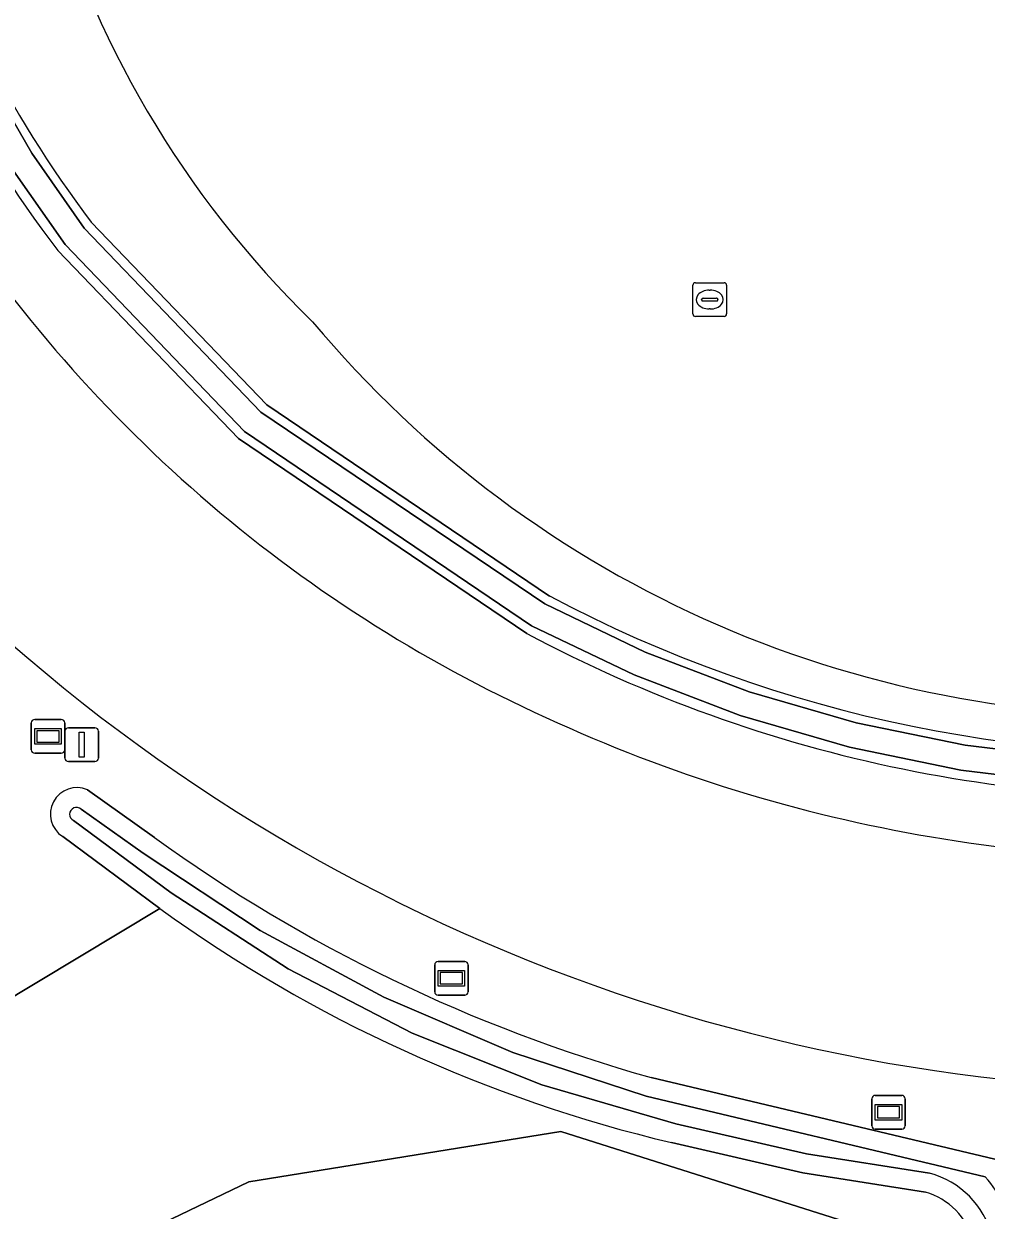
# Model space of a CAD drawing. Extents: x 155018 to 156648, y 383979 to 385733.
# Drawn here: x 155618.41 to 155646.96, y 384089.23 to 384124.42 of the extents above; entities that cross this region are included whole.
import ezdxf

# ---------------------------------------------------------------- set-up
doc = ezdxf.new("R2010")
doc.units = 0
for name, color, linetype in [('IMGEO_Groenvoorziening', 7, 'Continuous'), ('IMGEO_Kolk', 7, 'Continuous'), ('IMGEO_Lichtmast', 7, 'Continuous'), ('IMGEO_Oever', 7, 'Continuous'), ('IMGEO_Rijbaan_regionaal_gesloten', 7, 'Continuous'), ('IMGEO_Verkeersbord', 7, 'Continuous'), ('IMGEO_Waterloop', 7, 'Continuous')]:
    doc.layers.add(name, color=color, linetype=linetype)

msp = doc.modelspace()

# ---------------------------------------------------------------- linework, layer by layer
at = {"layer": 'IMGEO_Groenvoorziening'}
for points in [[(155620.409, 384118.541), (155625.619, 384113.117), (155634.003, 384107.449)], [(155633.332, 384106.333), (155624.777, 384112.117), (155619.421, 384117.693)], [(155612.28, 384107.473), (155612.701, 384104.901), (155614.188, 384104.369), (155615.083, 384099.559), (155615.275, 384099.602), (155616.406, 384094.557), (155622.44, 384098.182), (155619.561, 384100.316)], [(155620.297, 384101.7), (155622.283, 384100.288)], [(155622.44, 384098.182), (155616.406, 384094.557), (155616.902, 384092.343), (155618.127, 384088.554), (155618.643, 384087.035), (155619.012, 384087.16), (155625.081, 384090.074), (155634.339, 384091.569), (155642.761, 384088.895), (155645.661, 384087.392), (155634.416, 384084.545), (155621.86, 384079.427), (155621.429, 384079.2), (155619.842, 384078.364), (155615.495, 384076.075), (155614.427, 384075.513)], [(155637.015, 384093.169), (155647.212, 384090.743)], [(155645.661, 384087.392), (155642.761, 384088.895), (155634.339, 384091.569), (155625.081, 384090.074), (155619.012, 384087.16), (155618.643, 384087.035), (155618.711, 384086.834), (155618.96, 384086.047)], [(155645.157, 384089.767), (155641.519, 384090.337), (155637.622, 384091.238)]]:
    msp.add_lwpolyline(points, dxfattribs=at)
for centre, radius, start, end in [((155647.564, 384136.805), 29.567, 164.6226, 225.8666), ((155647.564, 384136.805), 29.567, 164.6226, 225.8666), ((155645.502, 384137.722), 32.884, 173.4425, 217.5222), ((155645.51, 384137.723), 31.591, 173.4592, 217.3879), ((155651.238, 384142.151), 42.047, 212.3336, 245.6465), ((155651.948, 384136.439), 32.535, 219.866, 273.2155), ((155651.948, 384136.439), 32.535, 219.866, 273.2155), ((155653.35, 384146.49), 53.704, 226.5183, 274.2501), ((155652.789, 384142.9), 40.121, 242.0799, 274.8555), ((155652.788, 384142.899), 41.42, 241.9843, 274.8881), ((155652.867, 384144.863), 45.191, 245.1824, 275.623), ((155619.983, 384100.979), 0.786, 66.4804, 237.5122), ((155649.524, 384137.858), 46.407, 234.055, 254.3622), ((155647.527, 384132.963), 42.884, 234.1972, 256.6456), ((155644.591, 384087.787), 2.06, 316.429, 74.0413)]:
    msp.add_arc(centre, radius, start, end, dxfattribs=at)
at = {"layer": 'IMGEO_Kolk'}
for p, q in [((155638.256, 384115.815), (155638.256, 384116.667)), ((155638.331, 384116.741), (155639.183, 384116.741)), ((155639.257, 384116.667), (155639.257, 384115.815)), ((155638.515, 384116.235), (155638.515, 384116.247)), ((155638.558, 384116.284), (155638.956, 384116.284)), ((155638.744, 384116.521), (155638.769, 384116.521)), ((155638.999, 384116.247), (155638.999, 384116.235)), ((155638.953, 384116.198), (155638.555, 384116.198)), ((155638.767, 384115.961), (155638.742, 384115.961)), ((155639.183, 384115.741), (155638.331, 384115.741))]:
    msp.add_line(p, q, dxfattribs=at)
for points in [[(155638.256, 384115.815), (155638.256, 384116.667)], [(155638.331, 384116.741), (155639.183, 384116.741)], [(155639.257, 384116.667), (155639.257, 384115.815)], [(155639.183, 384115.741), (155638.331, 384115.741)]]:
    msp.add_lwpolyline(points, dxfattribs=at)
for centre, radius, start, end in [((155638.333, 384116.665), 0.0765, 91.552, 178.448), ((155638.333, 384116.665), 0.0765, 91.552, 178.448), ((155639.181, 384116.665), 0.0765, 1.552, 88.448), ((155639.181, 384116.665), 0.0765, 1.552, 88.448), ((155638.555, 384116.244), 0.0403, 85.8775, 175.7526), ((155638.96, 384116.246), 0.0386, 1.7309, 96.639), ((155638.552, 384116.234), 0.0366, 178.938, 274.7102), ((155638.956, 384116.241), 0.043, 264.8664, 352.4533), ((155638.333, 384115.817), 0.0765, 181.552, 268.448), ((155638.333, 384115.817), 0.0765, 181.552, 268.448), ((155639.181, 384115.817), 0.0765, 271.552, 358.448), ((155639.181, 384115.817), 0.0765, 271.552, 358.448)]:
    msp.add_arc(centre, radius, start, end, dxfattribs=at)
for centre, major_axis, ratio, start_param, end_param in [((155638.743, 384116.241), (-0.387, 0.002), 0.722429, 4.712389, 7.853982), ((155638.768, 384116.241), (-0.39, 0.002), 0.717154, 1.570796, 4.712389)]:
    msp.add_ellipse(centre, major_axis=major_axis, ratio=ratio, start_param=start_param, end_param=end_param, dxfattribs=at)
at = {"layer": 'IMGEO_Lichtmast'}
for p, q in [((155619.629, 384102.64), (155619.629, 384103.44)), ((155619.629, 384103.44), (155619.629, 384102.64)), ((155619.729, 384103.54), (155620.519, 384103.54)), ((155620.519, 384103.54), (155619.729, 384103.54)), ((155620.619, 384103.44), (155620.619, 384102.64)), ((155620.619, 384102.64), (155620.619, 384103.44)), ((155620.519, 384102.54), (155619.729, 384102.54)), ((155619.729, 384102.54), (155620.519, 384102.54))]:
    msp.add_line(p, q, dxfattribs=at)
msp.add_lwpolyline([(155620.049, 384103.415), (155620.199, 384103.415), (155620.199, 384102.665), (155620.049, 384102.665), (155620.049, 384103.415)], dxfattribs=at)
for centre, start, end in [((155619.729, 384103.44), 90, 180), ((155619.729, 384103.44), 90, 180), ((155620.519, 384103.44), 0, 90), ((155620.519, 384103.44), 360, 90), ((155619.729, 384102.64), 180, 270), ((155619.729, 384102.64), 180, 270), ((155620.519, 384102.64), 270, 0), ((155620.519, 384102.64), 270, 0)]:
    msp.add_arc(centre, 0.1, start, end, dxfattribs=at)
at = {"layer": 'IMGEO_Oever'}
for points in [[(155649.551, 384101.882), (155646.203, 384102.285), (155642.9, 384102.961), (155639.663, 384103.904), (155636.514, 384105.11), (155633.474, 384106.569), (155624.955, 384112.329), (155619.63, 384117.873), (155618.031, 384120.153), (155616.632, 384122.561), (155615.444, 384125.079), (155614.475, 384127.69), (155613.732, 384130.374), (155613.221, 384133.111), (155612.945, 384135.882), (155612.907, 384138.667), (155613.107, 384141.444), (155613.697, 384144.975), (155614.581, 384148.444), (155615.751, 384151.827)], [(155616.45, 384151.556), (155615.3, 384148.232), (155614.431, 384144.824), (155613.85, 384141.355), (155613.656, 384138.646), (155613.693, 384135.93), (155613.962, 384133.228), (155614.459, 384130.558), (155615.182, 384127.94), (155616.125, 384125.394), (155617.281, 384122.936), (155618.643, 384120.587), (155620.2, 384118.361), (155625.441, 384112.905), (155633.861, 384107.213), (155636.84, 384105.785), (155639.925, 384104.606), (155643.097, 384103.684), (155646.333, 384103.023), (155649.612, 384102.629)], [(155634.003, 384107.449), (155625.619, 384113.117), (155620.409, 384118.541)], [(155619.421, 384117.693), (155624.777, 384112.117), (155633.332, 384106.333)], [(155622.283, 384100.288), (155620.297, 384101.7)], [(155620.106, 384101.13), (155621.948, 384099.821), (155625.424, 384097.529), (155629.089, 384095.553), (155632.915, 384093.91), (155636.871, 384092.612), (155646.929, 384090.219)], [(155645.279, 384090.33), (155641.628, 384090.902), (155637.753, 384091.798), (155633.776, 384092.951), (155629.93, 384094.487), (155626.253, 384096.391), (155622.779, 384098.646), (155619.882, 384100.794)], [(155619.561, 384100.316), (155622.44, 384098.182)], [(155647.212, 384090.743), (155637.015, 384093.169)], [(155637.622, 384091.238), (155641.519, 384090.337), (155645.157, 384089.767)]]:
    msp.add_lwpolyline(points, dxfattribs=at)
for centre, radius, start, end in [((155645.502, 384137.722), 32.884, 173.4425, 217.5222), ((155645.51, 384137.723), 31.591, 173.4592, 217.3879), ((155652.789, 384142.9), 40.121, 242.0799, 274.8555), ((155652.788, 384142.899), 41.42, 241.9843, 274.8881), ((155619.983, 384100.979), 0.786, 66.4804, 237.5122), ((155619.972, 384100.976), 0.204, 48.9369, 243.683), ((155649.524, 384137.858), 46.407, 234.055, 254.3622), ((155647.527, 384132.963), 42.884, 234.1972, 256.6456), ((155644.59, 384087.786), 2.636, 314.9246, 74.8412), ((155645.447, 384088.76), 2.079, 349.8292, 44.557), ((155644.591, 384087.787), 2.06, 316.429, 74.0413)]:
    msp.add_arc(centre, radius, start, end, dxfattribs=at)
at = {"layer": 'IMGEO_Rijbaan_regionaal_gesloten'}
for centre, radius, start, end in [((155651.238, 384142.151), 42.047, 212.3336, 245.6465), ((155653.35, 384146.49), 53.704, 226.5183, 274.2501), ((155652.867, 384144.863), 45.191, 245.1824, 275.623)]:
    msp.add_arc(centre, radius, start, end, dxfattribs=at)
at = {"layer": 'IMGEO_Verkeersbord'}
for p, q in [((155618.631, 384102.885), (155618.631, 384103.685)), ((155618.631, 384103.685), (155618.631, 384102.885)), ((155618.731, 384103.785), (155619.521, 384103.785)), ((155619.521, 384103.785), (155618.731, 384103.785)), ((155619.621, 384103.685), (155619.621, 384102.885)), ((155619.621, 384102.885), (155619.621, 384103.685)), ((155619.521, 384102.785), (155618.731, 384102.785)), ((155618.731, 384102.785), (155619.521, 384102.785)), ((155630.697, 384096.611), (155631.487, 384096.611)), ((155631.487, 384096.611), (155630.697, 384096.611)), ((155630.597, 384095.711), (155630.597, 384096.511)), ((155630.597, 384096.511), (155630.597, 384095.711)), ((155631.587, 384096.511), (155631.587, 384095.711)), ((155631.587, 384095.711), (155631.587, 384096.511)), ((155631.487, 384095.611), (155630.697, 384095.611)), ((155630.697, 384095.611), (155631.487, 384095.611)), ((155643.564, 384091.738), (155643.564, 384092.538)), ((155643.564, 384092.538), (155643.564, 384091.738)), ((155643.664, 384092.638), (155644.454, 384092.638)), ((155644.454, 384092.638), (155643.664, 384092.638)), ((155644.554, 384092.538), (155644.554, 384091.738)), ((155644.554, 384091.738), (155644.554, 384092.538)), ((155644.454, 384091.638), (155643.664, 384091.638)), ((155643.664, 384091.638), (155644.454, 384091.638))]:
    msp.add_line(p, q, dxfattribs=at)
for points in [[(155618.732, 384103.517), (155619.52, 384103.517), (155619.52, 384103.053), (155618.732, 384103.053), (155618.732, 384103.517)], [(155618.797, 384103.452), (155618.797, 384103.118), (155619.455, 384103.118), (155619.455, 384103.452), (155618.797, 384103.452)], [(155630.698, 384096.343), (155631.486, 384096.343), (155631.486, 384095.879), (155630.698, 384095.879), (155630.698, 384096.343)], [(155630.763, 384096.278), (155630.763, 384095.944), (155631.421, 384095.944), (155631.421, 384096.278), (155630.763, 384096.278)], [(155643.665, 384092.37), (155644.453, 384092.37), (155644.453, 384091.906), (155643.665, 384091.906), (155643.665, 384092.37)], [(155643.73, 384092.305), (155643.73, 384091.971), (155644.388, 384091.971), (155644.388, 384092.305), (155643.73, 384092.305)]]:
    msp.add_lwpolyline(points, dxfattribs=at)
for centre, start, end in [((155618.731, 384103.685), 90, 180), ((155618.731, 384103.685), 90, 180), ((155619.521, 384103.685), 0, 90), ((155619.521, 384103.685), 360, 90), ((155618.731, 384102.885), 180, 270), ((155618.731, 384102.885), 180, 270), ((155619.521, 384102.885), 270, 0), ((155619.521, 384102.885), 270, 0), ((155630.697, 384096.511), 90, 180), ((155630.697, 384096.511), 90, 180), ((155631.487, 384096.511), 0, 90), ((155631.487, 384096.511), 360, 90), ((155630.697, 384095.711), 180, 270), ((155630.697, 384095.711), 180, 270), ((155631.487, 384095.711), 270, 0), ((155631.487, 384095.711), 270, 0), ((155643.664, 384092.538), 90, 180), ((155643.664, 384092.538), 90, 180), ((155644.454, 384092.538), 0, 90), ((155644.454, 384092.538), 360, 90), ((155643.664, 384091.738), 180, 270), ((155643.664, 384091.738), 180, 270), ((155644.454, 384091.738), 270, 0), ((155644.454, 384091.738), 270, 0)]:
    msp.add_arc(centre, 0.1, start, end, dxfattribs=at)
at = {"layer": 'IMGEO_Waterloop'}
for points in [[(155615.751, 384151.827), (155614.581, 384148.444), (155613.697, 384144.975), (155613.107, 384141.444), (155612.907, 384138.667), (155612.945, 384135.882), (155613.221, 384133.111), (155613.732, 384130.374), (155614.475, 384127.69), (155615.444, 384125.079), (155616.632, 384122.561), (155618.031, 384120.153), (155619.63, 384117.873), (155624.955, 384112.329), (155633.474, 384106.569), (155636.514, 384105.11), (155639.663, 384103.904), (155642.9, 384102.961), (155646.203, 384102.285), (155649.551, 384101.882)], [(155649.612, 384102.629), (155646.333, 384103.023), (155643.097, 384103.684), (155639.925, 384104.606), (155636.84, 384105.785), (155633.861, 384107.213), (155625.441, 384112.905), (155620.2, 384118.361), (155618.643, 384120.587), (155617.281, 384122.936), (155616.125, 384125.394), (155615.182, 384127.94), (155614.459, 384130.558), (155613.962, 384133.228), (155613.693, 384135.93), (155613.656, 384138.646), (155613.85, 384141.355), (155614.431, 384144.824), (155615.3, 384148.232), (155616.45, 384151.556)], [(155646.929, 384090.219), (155636.871, 384092.612), (155632.915, 384093.91), (155629.089, 384095.553), (155625.424, 384097.529), (155621.948, 384099.821), (155620.106, 384101.13)], [(155619.882, 384100.794), (155622.779, 384098.646), (155626.253, 384096.391), (155629.93, 384094.487), (155633.776, 384092.951), (155637.753, 384091.798), (155641.628, 384090.902), (155645.279, 384090.33)]]:
    msp.add_lwpolyline(points, dxfattribs=at)
for centre, radius, start, end in [((155619.972, 384100.976), 0.204, 48.9369, 243.683), ((155644.59, 384087.786), 2.636, 314.9246, 74.8412), ((155645.447, 384088.76), 2.079, 349.8292, 44.557)]:
    msp.add_arc(centre, radius, start, end, dxfattribs=at)

doc.saveas('drawing.dxf')
